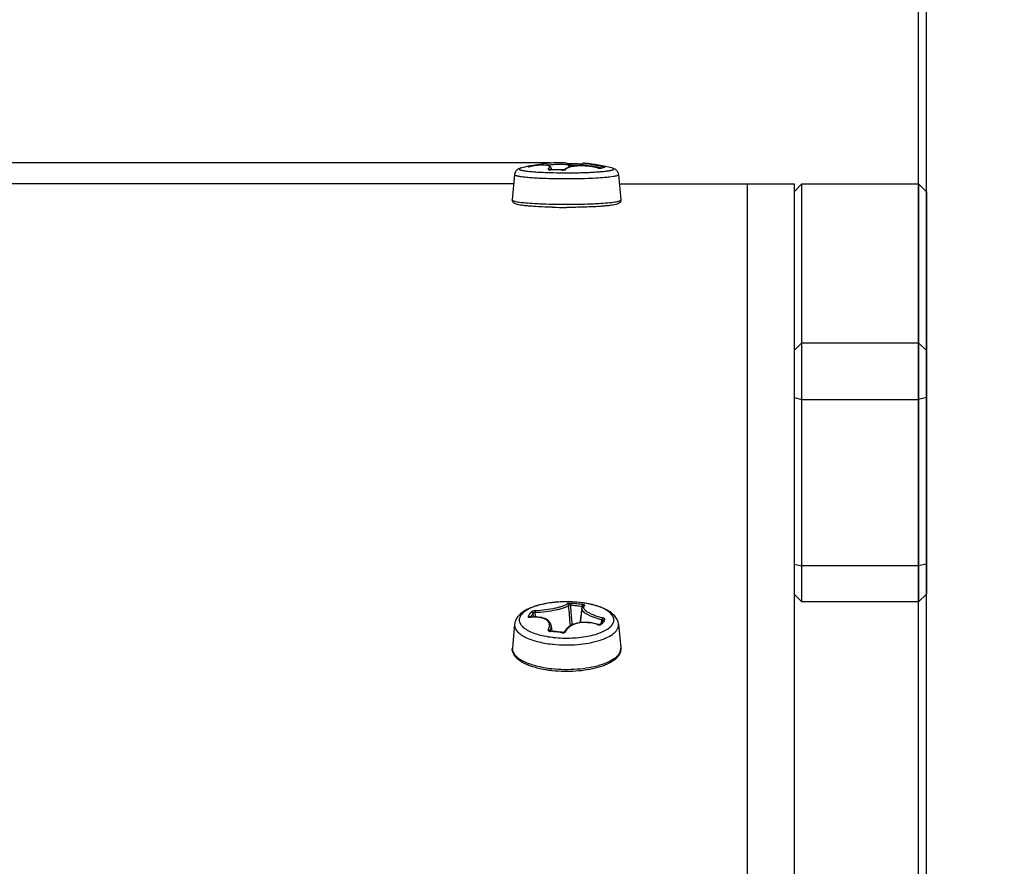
# Model space of a CAD drawing. Header units: millimetres. Extents: x 0 to 420, y 0 to 297.
# Tile 288 of 502: x 270.45 to 276.77, y 249.69 to 255.13. Entities that reach past the tile are written whole.
import ezdxf

# ---------------------------------------------------------------- set-up
doc = ezdxf.new("R2010")
doc.units = ezdxf.units.MM
doc.header["$LTSCALE"] = 23.1
doc.layers.get('0').update_dxf_attribs({"linetype": 'CONTINUOUS'})
doc.layers.add('DIM_PILOTEES', color=7, linetype='CONTINUOUS')
doc.styles.add('TEXTSTYLE_2', font='txt', dxfattribs={"width": 0.97619})
doc.styles.add('TEXTSTYLE_4', font='txt', dxfattribs={"width": 0.785714})
doc.styles.add('TEXTSTYLE_6', font='txt', dxfattribs={"width": 1.178571})
doc.dimstyles.new('DIMSTYLE_1', dxfattribs={"dimtxt": 2.5, "dimasz": 0.1875, "dimexe": 0.125, "dimexo": 0.0625, "dimgap": 1.25, "dimtad": 0, "dimtih": 1, "dimtoh": 1, "dimdsep": 46, "dimtxsty": 'TEXTSTYLE_2', "dimblk": '_FILLED', "dimblk1": '_FILLED', "dimblk2": '_FILLED', "dimcen": 0.09, "dimazin": 2, "dimtfac": 1, "dimtofl": 0, "dimtmove": 0, "dimatfit": 3, "dimldrblk": '_FILLED', "dimfxl": 1, "dimtolj": 1, "dimarcsym": 0})
doc.dimstyles.new('DIMSTYLE_3', dxfattribs={"dimtxt": 2.5, "dimasz": 0.1875, "dimexe": 0.125, "dimexo": 0.0625, "dimgap": 1.25, "dimtad": 0, "dimtih": 1, "dimtoh": 1, "dimdsep": 46, "dimtxsty": 'TEXTSTYLE_4', "dimblk": '_FILLED', "dimblk1": '_FILLED', "dimblk2": '_FILLED', "dimcen": 0.09, "dimazin": 2, "dimtfac": 1, "dimtofl": 0, "dimtmove": 0, "dimatfit": 3, "dimldrblk": '_FILLED', "dimfxl": 1, "dimtolj": 1, "dimarcsym": 0})
doc.dimstyles.new('DIMSTYLE_5', dxfattribs={"dimtxt": 2.5, "dimasz": 0.1875, "dimexe": 0.125, "dimexo": 0.0625, "dimgap": 1.25, "dimtad": 0, "dimtih": 1, "dimtoh": 1, "dimdsep": 46, "dimtxsty": 'TEXTSTYLE_6', "dimblk": '_FILLED', "dimblk1": '_FILLED', "dimblk2": '_FILLED', "dimcen": 0.09, "dimazin": 2, "dimtfac": 1, "dimtofl": 0, "dimtmove": 0, "dimatfit": 3, "dimldrblk": '_FILLED', "dimfxl": 1, "dimtolj": 1, "dimarcsym": 0})

# ---------------------------------------------------------------- blocks, each defined once
blk = doc.blocks.new('_FILLED')
at = {"color": 0, "linetype": 'BYBLOCK'}
blk.add_solid([(0, 0), (-1, 0.167), (-1, -0.167)], dxfattribs=at)
blk = doc.blocks.new('*D0')
at = {"layer": 'DIM_PILOTEES', "color": 2, "linetype": 'CONTINUOUS'}
for p, q in [((218.8808, 254.2086), (215.0951, 254.2086)), ((215.2201, 254.2086), (215.2201, 191.7537)), ((273.8528, 254.2086), (218.8808, 254.2086)), ((215.2201, 129.4471), (215.2201, 186.7537)), ((218.8808, 129.4471), (215.0951, 129.4471)), ((273.8782, 129.4471), (218.8808, 129.4471))]:
    blk.add_line(p, q, dxfattribs=at)
at = {"layer": 'DIM_PILOTEES', "color": 2, "linetype": 'CONTINUOUS', "xscale": 0.1875, "yscale": 0.1875, "zscale": 0.1875}
for p, rotation in [((215.2201, 254.2086), 90), ((215.2201, 129.4471), 270)]:
    blk.add_blockref('_FILLED', p, dxfattribs=dict(at, rotation=rotation))
at = {"layer": 'DIM_PILOTEES', "color": 2, "linetype": 'CONTINUOUS', "insert": (215.2201, 190.5037), "char_height": 2.5, "width": 10.982143, "attachment_point": 2, "line_spacing_factor": 0.9, "style": 'TEXTSTYLE_2'}
blk.add_mtext('{\\ftxt;\\W0.0001;\\H0.0001;\\~}{\\ftxt;\\W2.9285714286;\\H2.5; }{\\ftxt;\\W0.0001;\\H0.0001;\\~}', dxfattribs=at)
blk = doc.blocks.new('*D2')
at = {"layer": 'DIM_PILOTEES', "color": 2, "linetype": 'CONTINUOUS'}
for p, q in [((268.2466, 264.6125), (268.2466, 265.9875)), ((276.2711, 264.6125), (276.2711, 265.9875)), ((268.2466, 265.8625), (262.7046, 265.8625)), ((276.2711, 265.8625), (276.7711, 265.8625)), ((268.2466, 226.5583), (268.2466, 264.6125)), ((276.2711, 203.2051), (276.2711, 264.6125))]:
    blk.add_line(p, q, dxfattribs=at)
at = {"layer": 'DIM_PILOTEES', "color": 2, "linetype": 'CONTINUOUS', "xscale": 0.1875, "yscale": 0.1875, "zscale": 0.1875}
blk.add_blockref('_FILLED', (268.2466, 265.8625), dxfattribs=at)
at = {"layer": 'DIM_PILOTEES', "color": 2, "linetype": 'CONTINUOUS', "xscale": 0.1875, "yscale": 0.1875, "zscale": 0.1875, "rotation": 180}
blk.add_blockref('_FILLED', (276.2711, 265.8625), dxfattribs=at)
at = {"layer": 'DIM_PILOTEES', "color": 2, "linetype": 'CONTINUOUS', "insert": (261.4546, 267.1125), "char_height": 2.5, "width": 5.892857, "attachment_point": 3, "line_spacing_factor": 0.9, "style": 'TEXTSTYLE_4'}
blk.add_mtext('{\\ftxt;\\W0.0001;\\H0.0001;\\~}{\\ftxt;\\W1.5714285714;\\H2.5; }{\\ftxt;\\W0.0001;\\H0.0001;\\~}', dxfattribs=at)
blk = doc.blocks.new('*D8')
at = {"layer": 'DIM_PILOTEES', "color": 2, "linetype": 'CONTINUOUS'}
for p, q in [((226.3883, 276.7141), (226.3883, 278.0891)), ((276.2211, 276.7141), (276.2211, 278.0891)), ((226.3883, 277.9641), (248.9616, 277.9641)), ((276.2211, 277.9641), (257.3545, 277.9641)), ((226.3883, 206.2157), (226.3883, 276.7141)), ((276.2211, 241.6204), (276.2211, 276.7141))]:
    blk.add_line(p, q, dxfattribs=at)
at = {"layer": 'DIM_PILOTEES', "color": 2, "linetype": 'CONTINUOUS', "xscale": 0.1875, "yscale": 0.1875, "zscale": 0.1875, "rotation": 180}
blk.add_blockref('_FILLED', (226.3883, 277.9641), dxfattribs=at)
at = {"layer": 'DIM_PILOTEES', "color": 2, "linetype": 'CONTINUOUS', "xscale": 0.1875, "yscale": 0.1875, "zscale": 0.1875}
blk.add_blockref('_FILLED', (276.2211, 277.9641), dxfattribs=at)
at = {"layer": 'DIM_PILOTEES', "color": 2, "linetype": 'CONTINUOUS', "insert": (253.158, 279.2141), "char_height": 2.5, "width": 8.839286, "attachment_point": 2, "line_spacing_factor": 0.9, "style": 'TEXTSTYLE_6'}
blk.add_mtext('{\\ftxt;\\W0.0001;\\H0.0001;\\~}{\\ftxt;\\W2.3571428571;\\H2.5; }{\\ftxt;\\W0.0001;\\H0.0001;\\~}', dxfattribs=at)

msp = doc.modelspace()

# ---------------------------------------------------------------- linework, layer by layer
at = {"color": 7, "linetype": 'CONTINUOUS'}
for p, q in [((273.8524, 254.2055), (273.8394, 254.2043)), ((273.8651, 254.2065), (273.8524, 254.2055)), ((273.8775, 254.2074), (273.8651, 254.2065)), ((273.8895, 254.208), (273.8775, 254.2074)), ((273.9011, 254.2084), (273.8895, 254.208)), ((273.912, 254.2086), (273.9011, 254.2084)), ((273.9222, 254.2085), (273.912, 254.2086)), ((273.9317, 254.2083), (273.9222, 254.2085)), ((273.9403, 254.2078), (273.9317, 254.2083)), ((273.948, 254.2071), (273.9403, 254.2078)), ((273.9548, 254.2061), (273.948, 254.2071)), ((273.9608, 254.2049), (273.9548, 254.2061)), ((273.7178, 254.183), (273.7175, 254.183)), ((273.7182, 254.183), (273.7178, 254.183)), ((273.7187, 254.1831), (273.7182, 254.183)), ((273.7194, 254.1832), (273.7187, 254.1831)), ((273.7201, 254.1832), (273.7194, 254.1832)), ((273.721, 254.1834), (273.7201, 254.1832)), ((273.7202, 254.1832), (273.7273, 254.1843)), ((273.722, 254.1835), (273.721, 254.1834)), ((273.7231, 254.1836), (273.722, 254.1835)), ((273.7256, 254.184), (273.7243, 254.1838)), ((273.7269, 254.1842), (273.7256, 254.184)), ((273.7283, 254.1845), (273.7269, 254.1842)), ((273.7302, 254.1848), (273.7283, 254.1845)), ((273.7301, 254.1848), (273.7302, 254.1848)), ((273.7422, 254.1869), (273.7302, 254.1848)), ((273.7364, 254.1893), (273.7332, 254.1888)), ((273.7732, 254.1956), (273.7364, 254.1893)), ((273.7553, 254.1888), (273.7422, 254.1869)), ((273.7676, 254.1904), (273.7553, 254.1888)), ((273.7791, 254.1917), (273.7676, 254.1904)), ((273.7864, 254.1977), (273.7732, 254.1956)), ((273.7898, 254.1926), (273.7791, 254.1917)), ((273.7997, 254.1996), (273.7864, 254.1977)), ((273.7997, 254.1931), (273.7898, 254.1926)), ((273.813, 254.2013), (273.7997, 254.1996)), ((273.8087, 254.1934), (273.7997, 254.1931)), ((273.8169, 254.1934), (273.8087, 254.1934)), ((273.8263, 254.2029), (273.813, 254.2013)), ((273.8243, 254.1931), (273.8169, 254.1934)), ((273.831, 254.1925), (273.8243, 254.1931)), ((273.8394, 254.2043), (273.8263, 254.2029)), ((273.8369, 254.1917), (273.831, 254.1925)), ((273.8422, 254.1907), (273.8369, 254.1917)), ((273.8469, 254.1894), (273.8422, 254.1907)), ((273.851, 254.1877), (273.8469, 254.1894)), ((273.85, 254.1643), (273.8496, 254.1644)), ((273.8506, 254.1642), (273.85, 254.1643)), ((273.8515, 254.164), (273.8506, 254.1642)), ((273.8546, 254.1857), (273.851, 254.1877)), ((273.8526, 254.1639), (273.8515, 254.164)), ((273.8539, 254.1637), (273.8526, 254.1639)), ((273.8554, 254.1637), (273.8539, 254.1637)), ((273.8578, 254.1832), (273.8546, 254.1857)), ((273.857, 254.1636), (273.8554, 254.1637)), ((273.8582, 254.1636), (273.857, 254.1636)), ((273.8574, 254.1632), (273.8582, 254.1636)), ((273.8582, 254.1632), (273.8575, 254.1632)), ((273.8604, 254.18), (273.8578, 254.1832)), ((273.8639, 254.1637), (273.8582, 254.1636)), ((273.8621, 254.1765), (273.8604, 254.18)), ((273.8629, 254.1728), (273.8621, 254.1765)), ((273.8629, 254.1729), (273.8639, 254.1637)), ((273.8629, 254.1728), (273.8629, 254.1729)), ((273.87, 254.1637), (273.8639, 254.1637)), ((273.8768, 254.1637), (273.87, 254.1637)), ((273.8836, 254.1636), (273.8768, 254.1637)), ((273.8904, 254.1635), (273.8836, 254.1636)), ((273.9002, 254.1633), (273.8904, 254.1635)), ((273.8952, 254.163), (273.8945, 254.163)), ((273.907, 254.1631), (273.9002, 254.1633)), ((273.9139, 254.1628), (273.907, 254.1631)), ((273.9207, 254.1625), (273.9139, 254.1628)), ((273.9275, 254.1622), (273.9207, 254.1625)), ((273.9323, 254.162), (273.9275, 254.1622)), ((273.9315, 254.1616), (273.9323, 254.162)), ((273.9341, 254.1619), (273.9323, 254.162)), ((273.9363, 254.1619), (273.9341, 254.1619)), ((273.9385, 254.1619), (273.9363, 254.1619)), ((273.9406, 254.162), (273.9385, 254.1619)), ((273.9426, 254.1622), (273.9406, 254.162)), ((273.9445, 254.1625), (273.9426, 254.1622)), ((273.9461, 254.1627), (273.9445, 254.1625)), ((273.9475, 254.163), (273.9461, 254.1627)), ((273.9486, 254.1633), (273.9475, 254.163)), ((273.9495, 254.1636), (273.9486, 254.1633)), ((273.9501, 254.1638), (273.9495, 254.1636)), ((273.9502, 254.1638), (273.9501, 254.1638)), ((273.9527, 254.1665), (273.9502, 254.1638)), ((273.9504, 254.1639), (273.9502, 254.1638)), ((273.9579, 254.1705), (273.9527, 254.1665)), ((273.9641, 254.1741), (273.9579, 254.1705)), ((273.966, 254.2033), (273.9608, 254.2049)), ((273.9714, 254.1773), (273.9641, 254.1741)), ((273.9698, 254.2017), (273.966, 254.2033)), ((273.9693, 254.202), (273.9692, 254.202)), ((273.9697, 254.2019), (273.9693, 254.202)), ((273.9703, 254.2018), (273.9697, 254.2019)), ((273.9698, 254.2017), (273.9698, 254.2017)), ((273.9709, 254.2017), (273.9703, 254.2018)), ((273.9717, 254.2016), (273.9709, 254.2017)), ((273.9796, 254.1801), (273.9714, 254.1773)), ((273.9725, 254.2015), (273.9717, 254.2016)), ((273.9735, 254.2014), (273.9725, 254.2015)), ((273.9745, 254.2012), (273.9735, 254.2014)), ((273.9756, 254.2011), (273.9745, 254.2012)), ((273.9761, 254.1789), (273.9749, 254.1937)), ((273.9768, 254.2011), (273.9756, 254.2011)), ((273.978, 254.201), (273.9768, 254.2011)), ((273.9794, 254.2009), (273.978, 254.201)), ((273.9807, 254.2008), (273.9794, 254.2009)), ((273.9886, 254.1824), (273.9796, 254.1801)), ((273.9822, 254.2008), (273.9807, 254.2008)), ((273.9837, 254.2007), (273.9822, 254.2008)), ((273.9852, 254.2007), (273.9837, 254.2007)), ((273.9867, 254.2007), (273.9852, 254.2007)), ((273.9883, 254.2006), (273.9867, 254.2007)), ((273.9883, 254.1823), (273.9876, 254.1909)), ((273.9899, 254.2006), (273.9883, 254.2006)), ((273.9984, 254.1843), (273.9886, 254.1824)), ((273.995, 254.2007), (273.9899, 254.2006)), ((274.0019, 254.2007), (273.995, 254.2007)), ((274.0089, 254.1858), (273.9984, 254.1843)), ((274.0087, 254.2007), (274.0019, 254.2007)), ((274.0155, 254.2006), (274.0087, 254.2007)), ((274.02, 254.187), (274.0089, 254.1858)), ((274.0223, 254.2005), (274.0155, 254.2006)), ((274.0317, 254.1877), (274.02, 254.187)), ((274.0273, 254.2004), (274.0223, 254.2005)), ((274.0321, 254.2003), (274.0273, 254.2004)), ((274.0439, 254.188), (274.0317, 254.1877)), ((274.0389, 254.2001), (274.0321, 254.2003)), ((274.0458, 254.1999), (274.0389, 254.2001)), ((274.0564, 254.188), (274.0439, 254.188)), ((274.0526, 254.1996), (274.0458, 254.1999)), ((274.0594, 254.1993), (274.0526, 254.1996)), ((274.0693, 254.1876), (274.0564, 254.188)), ((274.0591, 254.1956), (274.0583, 254.1879)), ((274.0594, 254.197), (274.0591, 254.1956)), ((274.0603, 254.1992), (274.0594, 254.1993)), ((274.0601, 254.1988), (274.0594, 254.197)), ((274.061, 254.2005), (274.0601, 254.1988)), ((274.0623, 254.202), (274.061, 254.2005)), ((274.0637, 254.2031), (274.0623, 254.202)), ((274.065, 254.2039), (274.0637, 254.2031)), ((274.0663, 254.2044), (274.065, 254.2039)), ((274.0673, 254.2047), (274.0663, 254.2044)), ((274.0683, 254.2049), (274.0673, 254.2047)), ((274.0692, 254.205), (274.0683, 254.2049)), ((274.07, 254.2051), (274.0692, 254.205)), ((274.0824, 254.1868), (274.0693, 254.1876)), ((274.0708, 254.2052), (274.07, 254.2051)), ((274.0716, 254.2052), (274.0708, 254.2052)), ((274.0724, 254.2052), (274.0716, 254.2052)), ((274.0733, 254.2052), (274.0724, 254.2052)), ((274.0742, 254.2051), (274.0733, 254.2052)), ((274.0752, 254.2051), (274.0742, 254.2051)), ((274.0762, 254.205), (274.0752, 254.2051)), ((274.0773, 254.2049), (274.0762, 254.205)), ((274.0784, 254.2048), (274.0773, 254.2049)), ((274.0794, 254.2047), (274.0784, 254.2048)), ((274.0958, 254.1857), (274.0824, 254.1868)), ((274.1092, 254.1842), (274.0958, 254.1857)), ((274.1226, 254.1823), (274.1092, 254.1842)), ((274.136, 254.1801), (274.1226, 254.1823)), ((274.1494, 254.1776), (274.136, 254.1801)), ((274.1606, 254.1752), (274.1494, 254.1776)), ((274.16, 254.1751), (274.1606, 254.1752)), ((274.1617, 254.1749), (274.1606, 254.1752)), ((274.1635, 254.1745), (274.1617, 254.1749)), ((274.1654, 254.1742), (274.1635, 254.1745)), ((274.1673, 254.1738), (274.1654, 254.1742)), ((274.1691, 254.1736), (274.1673, 254.1738)), ((274.1708, 254.1733), (274.1691, 254.1736)), ((274.1725, 254.1731), (274.1708, 254.1733)), ((274.174, 254.1729), (274.1725, 254.1731)), ((274.1754, 254.1728), (274.174, 254.1729)), ((274.1768, 254.1727), (274.1754, 254.1728)), ((274.1779, 254.1727), (274.1768, 254.1727)), ((274.179, 254.1726), (274.1779, 254.1727)), ((274.1785, 254.1724), (274.1815, 254.1723)), ((274.1798, 254.1726), (274.179, 254.1726)), ((274.181, 254.1727), (274.1798, 254.1726)), ((274.1839, 254.1738), (274.181, 254.1727)), ((274.1812, 254.1727), (274.181, 254.1727)), ((274.1879, 254.1751), (274.1839, 254.1738)), ((274.1919, 254.1763), (274.1879, 254.1751)), ((274.1959, 254.1774), (274.1919, 254.1763)), ((274.1999, 254.1782), (274.1959, 254.1774)), ((274.2032, 254.1789), (274.1999, 254.1782)), ((273.6273, 254.1329), (273.613, 253.9695)), ((273.8698, 254.1072), (273.8702, 254.1072)), ((274.2948, 254.1329), (274.3091, 253.9695)), ((273.622, 254.072), (248.8601, 254.072)), ((274.3001, 254.072), (275.4211, 254.072)), ((275.1211, 254.072), (275.1211, 175.172)), ((275.4211, 254.072), (275.4211, 175.172)), ((275.4211, 254.0219), (275.4711, 254.0719)), ((275.4711, 251.3895), (275.4711, 254.0719)), ((275.4711, 254.0719), (276.2211, 254.0719)), ((276.2211, 254.0719), (276.2211, 251.3895)), ((276.2711, 254.0219), (276.2211, 254.0719)), ((276.2711, 254.0219), (276.2711, 251.4394)), ((273.7559, 253.947), (273.7564, 253.947)), ((273.7563, 253.947), (273.7605, 253.9467)), ((273.9667, 253.9215), (273.961, 253.9215)), ((274.1657, 253.947), (274.1662, 253.947)), ((275.4211, 253.0027), (275.4711, 253.0514)), ((275.4711, 253.0514), (276.2211, 253.0514)), ((276.2711, 253.0027), (276.2211, 253.0514)), ((275.4211, 252.7008), (275.4711, 252.6891)), ((275.4711, 252.6891), (276.2211, 252.6891)), ((276.2711, 252.7008), (276.2211, 252.6891)), ((275.4211, 251.6312), (275.4711, 251.6195)), ((276.2211, 251.6195), (275.4711, 251.6195)), ((276.2711, 251.6312), (276.2211, 251.6195)), ((275.4211, 251.4395), (275.4711, 251.3895)), ((275.4211, 251.4394), (275.4711, 251.3894)), ((276.2711, 251.4395), (276.2211, 251.3895)), ((276.2711, 251.4394), (276.2211, 251.3894)), ((274.0688, 251.3611), (274.065, 251.3577)), ((274.0726, 251.3636), (274.0688, 251.3611)), ((276.2211, 251.3895), (275.4711, 251.3895)), ((273.7493, 251.292), (273.7476, 251.3156)), ((273.7623, 251.2921), (273.7603, 251.3214)), ((273.7623, 251.2921), (273.7603, 251.3214)), ((274.0592, 251.3456), (274.049, 251.2555)), ((274.0591, 251.3454), (274.0611, 251.359)), ((274.06, 251.3493), (274.0592, 251.3454)), ((274.0592, 251.3456), (274.0592, 251.3454)), ((274.062, 251.3537), (274.06, 251.3493)), ((274.0658, 251.3585), (274.0611, 251.359)), ((274.065, 251.3577), (274.062, 251.3537)), ((273.6275, 251.2451), (273.6132, 251.0939)), ((273.7237, 251.2912), (273.7234, 251.2912)), ((273.7242, 251.291), (273.7237, 251.2912)), ((273.725, 251.2909), (273.7242, 251.291)), ((273.726, 251.2908), (273.725, 251.2909)), ((273.7271, 251.2908), (273.726, 251.2908)), ((273.7285, 251.2908), (273.7271, 251.2908)), ((273.73, 251.2908), (273.7285, 251.2908)), ((273.7291, 251.2908), (273.7298, 251.2918)), ((273.731, 251.2909), (273.73, 251.2908)), ((273.7423, 251.2918), (273.731, 251.2909)), ((273.755, 251.2922), (273.7423, 251.2918)), ((273.7674, 251.2921), (273.755, 251.2922)), ((273.7793, 251.2913), (273.7674, 251.2921)), ((273.7907, 251.2898), (273.7793, 251.2913)), ((273.8015, 251.2878), (273.7907, 251.2898)), ((273.8116, 251.2852), (273.8015, 251.2878)), ((273.821, 251.2819), (273.8116, 251.2852)), ((273.8296, 251.2781), (273.821, 251.2819)), ((273.8373, 251.2737), (273.8296, 251.2781)), ((273.844, 251.2688), (273.8373, 251.2737)), ((273.8498, 251.2634), (273.844, 251.2688)), ((273.8545, 251.2575), (273.8498, 251.2634)), ((273.8582, 251.2513), (273.8545, 251.2575)), ((273.8609, 251.2447), (273.8582, 251.2513)), ((273.8625, 251.2379), (273.8609, 251.2447)), ((273.8627, 251.2361), (273.8625, 251.2379)), ((273.8627, 251.2361), (273.8668, 251.2003)), ((273.9852, 251.2359), (273.9763, 251.2302)), ((273.995, 251.2409), (273.9852, 251.2359)), ((274.0056, 251.2454), (273.995, 251.2409)), ((274.0168, 251.2491), (274.0056, 251.2454)), ((274.0287, 251.2522), (274.0168, 251.2491)), ((274.0411, 251.2545), (274.0287, 251.2522)), ((274.054, 251.2562), (274.0411, 251.2545)), ((274.0673, 251.2571), (274.054, 251.2562)), ((274.0809, 251.2574), (274.0673, 251.2571)), ((274.0946, 251.2569), (274.0809, 251.2574)), ((274.1085, 251.2557), (274.0946, 251.2569)), ((274.1224, 251.2537), (274.1085, 251.2557)), ((274.1362, 251.2511), (274.1224, 251.2537)), ((274.1499, 251.2478), (274.1362, 251.2511)), ((274.1629, 251.2439), (274.1499, 251.2478)), ((274.1648, 251.2435), (274.1629, 251.2439)), ((274.1667, 251.2431), (274.1648, 251.2435)), ((274.1686, 251.2429), (274.1667, 251.2431)), ((274.1703, 251.2428), (274.1686, 251.2429)), ((274.172, 251.2428), (274.1703, 251.2428)), ((274.1734, 251.2429), (274.172, 251.2428)), ((274.1746, 251.243), (274.1734, 251.2429)), ((274.1756, 251.2432), (274.1746, 251.243)), ((274.1763, 251.2434), (274.1756, 251.2432)), ((274.1767, 251.2436), (274.1763, 251.2434)), ((274.1791, 251.2473), (274.1764, 251.2435)), ((274.1766, 251.2435), (274.1767, 251.2436)), ((274.1768, 251.2436), (274.1767, 251.2436)), ((274.1767, 251.2436), (274.1768, 251.2436)), ((274.1828, 251.2525), (274.1791, 251.2473)), ((274.1865, 251.2576), (274.1828, 251.2525)), ((274.1857, 251.2565), (274.1881, 251.2751)), ((274.1902, 251.2625), (274.1865, 251.2576)), ((274.1939, 251.2674), (274.1902, 251.2625)), ((274.197, 251.2713), (274.1939, 251.2674)), ((274.2946, 251.2451), (274.3089, 251.0939)), ((273.8536, 251.2022), (273.8531, 251.2025)), ((273.8539, 251.2036), (273.8535, 251.2023)), ((273.8543, 251.2019), (273.8536, 251.2022)), ((273.8542, 251.202), (273.8539, 251.2036)), ((273.8552, 251.2016), (273.8543, 251.2019)), ((273.8563, 251.2013), (273.8552, 251.2016)), ((273.8577, 251.2011), (273.8563, 251.2013)), ((273.8591, 251.2009), (273.8577, 251.2011)), ((273.8709, 251.1999), (273.8591, 251.2009)), ((273.8777, 251.1993), (273.8709, 251.1999)), ((273.8845, 251.1987), (273.8777, 251.1993)), ((273.8913, 251.198), (273.8845, 251.1987)), ((273.9011, 251.1969), (273.8913, 251.198)), ((273.9079, 251.1961), (273.9011, 251.1969)), ((273.9147, 251.1953), (273.9079, 251.1961)), ((273.9215, 251.1945), (273.9147, 251.1953)), ((273.9283, 251.1936), (273.9215, 251.1945)), ((273.9331, 251.1929), (273.9283, 251.1936)), ((273.9346, 251.1928), (273.9331, 251.1929)), ((273.9365, 251.1927), (273.9346, 251.1928)), ((273.9384, 251.1927), (273.9365, 251.1927)), ((273.9402, 251.1929), (273.9384, 251.1927)), ((273.942, 251.1932), (273.9402, 251.1929)), ((273.9436, 251.1937), (273.942, 251.1932)), ((273.945, 251.1941), (273.9436, 251.1937)), ((273.9461, 251.1946), (273.945, 251.1941)), ((273.9469, 251.1951), (273.9461, 251.1946)), ((273.9475, 251.1955), (273.9469, 251.1951)), ((273.9478, 251.1958), (273.9475, 251.1955)), ((273.9507, 251.2021), (273.9478, 251.1958)), ((273.9478, 251.1958), (273.9478, 251.1958)), ((273.9554, 251.2097), (273.9507, 251.2021)), ((273.9613, 251.217), (273.9554, 251.2097)), ((273.9683, 251.2238), (273.9613, 251.217)), ((273.9763, 251.2302), (273.9683, 251.2238))]:
    msp.add_line(p, q, dxfattribs=at)
for centre, radius, start, end in [((273.9611, 253.0105), 1.2001, 101.73602, 103.9687), ((273.7536, 254.0881), 0.1027, 109.41287, 111.96422), ((273.9611, 253.0106), 1.2, 100.94403, 101.73591), ((273.752, 254.0929), 0.0977, 103.31891, 109.42749), ((273.6773, 254.4801), 0.3, 279.60092, 280.12828), ((273.7512, 254.0961), 0.0944, 100.94618, 103.29146), ((273.8565, 254.2228), 0.0596, 266.21737, 269.35761), ((273.8567, 254.2328), 0.0696, 269.30129, 270.61134), ((273.8693, 253.0404), 1.1229, 88.71422, 90.56475), ((273.9535, 257.497), 3.3532, 268.50276, 268.71547), ((273.8691, 253.0346), 1.1286, 86.8316, 88.6747), ((273.9354, 254.2318), 0.0704, 266.84001, 268.18866), ((273.9355, 254.2353), 0.0738, 268.18528, 269.5537), ((273.9998, 253.0934), 1.0976, 88.71522, 90.63339), ((273.9998, 253.0942), 1.0968, 86.93092, 88.71468), ((273.9608, 253.009), 1.2016, 76.03666, 84.33426), ((274.1855, 254.2861), 0.1139, 257.055, 257.74061), ((274.1866, 254.2911), 0.119, 257.73945, 258.44585), ((274.1813, 254.2038), 0.0315, 270.42444, 272.72783), ((274.2228, 254.0833), 0.0967, 102.02854, 103.28607), ((274.2223, 254.0855), 0.0945, 99.38764, 102.02957), ((273.9083, 256.5963), 2.6537, 266.80581, 267.57126), ((273.9406, 257.349), 3.4071, 267.56591, 268.75142), ((273.9608, 257.9768), 4.0552, 268.73549, 270.00354), ((274.0086, 256.7017), 2.7592, 272.44292, 273.15828), ((274.0288, 256.3225), 2.3795, 273.17762, 273.30268), ((258.5575, 250.0718), 15.4718, 4.31517, 4.803), ((258.8948, 250.1257), 15.1438, 4.22729, 4.70155), ((273.8998, 250.2129), 1.1574, 83.82233, 85.64909), ((273.902, 250.2158), 1.167, 83.82186, 85.64845), ((273.8989, 250.2042), 1.1661, 82.00409, 83.82178), ((273.9011, 250.2071), 1.1757, 82.00469, 83.82224), ((273.9665, 250.6705), 0.7186, 83.70298, 83.82322), ((288.2492, 249.3099), 14.3354, 171.83677, 172.20087), ((273.7257, 251.3342), 0.0443, 270.31749, 273.94569), ((273.7255, 251.3377), 0.0478, 273.90154, 275.512), ((273.7581, 250.9995), 0.2919, 95.30675, 95.50977), ((274.173, 251.2841), 0.0426, 252.28886, 254.15688), ((274.1734, 251.2855), 0.0441, 254.16436, 258.17108), ((274.1822, 251.2383), 0.00771, 136.61864, 141.88805), ((273.8593, 251.2277), 0.0284, 257.57643, 259.66269), ((273.8599, 251.231), 0.0318, 259.72496, 265.56316), ((273.7573, 249.9288), 1.2744, 83.82186, 85.49315), ((273.7556, 249.9132), 1.2901, 82.16342, 83.82107), ((273.9538, 251.193), 0.00659, 154.71801, 158.3936), ((273.9558, 251.9088), 0.7958, 263.82369, 264.26099), ((273.9551, 251.8707), 0.7138, 263.24581, 263.82403), ((273.6642, 251.0891), 0.0512, 174.58674, 180.95626)]:
    msp.add_arc(centre, radius, start, end, dxfattribs=at)
for points, knots in [([(273.6714, 254.1751), (273.6677, 254.1742), (273.6601, 254.172), (273.6472, 254.1663), (273.6333, 254.1542), (273.628, 254.1406), (273.6273, 254.1329)], [0, 0, 0, 0, 0.172236, 0.366553, 0.644524, 1, 1, 1, 1]), ([(273.6714, 254.1751), (273.6688, 254.1745), (273.6645, 254.1732), (273.6596, 254.1712), (273.6569, 254.1689), (273.6571, 254.1668), (273.6581, 254.1656), (273.6597, 254.1645), (273.6632, 254.1628), (273.6694, 254.1608), (273.6789, 254.1587), (273.6911, 254.1566), (273.7058, 254.1546), (273.7229, 254.1527), (273.7423, 254.151), (273.7722, 254.1488), (273.8136, 254.1465), (273.8478, 254.1453), (273.8659, 254.1449)], [0, 0, 0, 0, 0.034765, 0.058046, 0.071302, 0.076474, 0.082807, 0.091362, 0.102575, 0.133535, 0.176124, 0.230171, 0.295273, 0.370876, 0.456299, 0.550745, 0.763099, 1, 1, 1, 1]), ([(273.7152, 254.1834), (273.7149, 254.1833), (273.714, 254.1829), (273.7158, 254.1826), (273.7173, 254.1829), (273.7192, 254.1831), (273.7202, 254.1832)], [0, 0, 0, 0, 0.131582, 0.230299, 0.524452, 1, 1, 1, 1]), ([(273.8436, 254.1687), (273.8452, 254.1699), (273.8479, 254.1724), (273.8509, 254.1763), (273.8524, 254.1801), (273.8518, 254.1838), (273.8491, 254.1868), (273.8449, 254.1891), (273.8391, 254.1909), (273.8284, 254.1928), (273.8115, 254.1936), (273.7877, 254.1926), (273.7599, 254.1897), (273.7403, 254.1866), (273.7301, 254.1848)], [0, 0, 0, 0, 0.043102, 0.077053, 0.103486, 0.126399, 0.151828, 0.184449, 0.226429, 0.278488, 0.412397, 0.582315, 0.781081, 1, 1, 1, 1]), ([(273.762, 254.1937), (273.7614, 254.1936), (273.7603, 254.1921), (273.7602, 254.1905), (273.7601, 254.1895)], [0, 0, 0, 0, 0.367031, 1, 1, 1, 1]), ([(273.8258, 254.193), (273.8428, 254.1948), (273.8748, 254.1976), (273.9131, 254.1992), (273.9394, 254.1989), (273.9545, 254.1981), (273.9661, 254.1965), (273.9725, 254.1948), (273.9749, 254.1937)], [0, 0, 0, 0, 0.343216, 0.643025, 0.76659, 0.868415, 0.946466, 1, 1, 1, 1]), ([(273.8436, 254.1687), (273.8431, 254.1682), (273.842, 254.1668), (273.8443, 254.1647), (273.8478, 254.1639), (273.8508, 254.1635), (273.8526, 254.1633)], [0, 0, 0, 0, 0.158503, 0.314496, 0.595118, 1, 1, 1, 1]), ([(273.8436, 254.1687), (273.8453, 254.1687), (273.8487, 254.1678), (273.8513, 254.1653), (273.8523, 254.1639)], [0, 0, 0, 0, 0.491835, 1, 1, 1, 1]), ([(273.8583, 254.1636), (273.8591, 254.1644), (273.8614, 254.167), (273.8631, 254.1704), (273.8629, 254.1728)], [0, 0, 0, 0, 0.314759, 1, 1, 1, 1]), ([(273.8783, 254.1446), (273.9052, 254.144), (273.9592, 254.1434), (274.026, 254.144), (274.0781, 254.1454), (274.1145, 254.1469), (274.1481, 254.1487), (274.1783, 254.1508), (274.2045, 254.1532), (274.2237, 254.1555), (274.2367, 254.1576), (274.2447, 254.159), (274.2514, 254.1605), (274.2567, 254.1621), (274.2608, 254.1636), (274.2635, 254.1651), (274.2652, 254.1669), (274.265, 254.169), (274.2631, 254.1707), (274.2585, 254.1731), (274.254, 254.1743), (274.2507, 254.1751)], [0, 0, 0, 0, 0.19871, 0.39781, 0.493024, 0.583031, 0.666212, 0.741082, 0.806313, 0.860765, 0.883658, 0.903534, 0.920332, 0.934011, 0.944589, 0.952183, 0.957236, 0.961239, 0.966655, 0.974731, 1, 1, 1, 1]), ([(273.9349, 254.1615), (273.9361, 254.1614), (273.9406, 254.1615), (273.9451, 254.162), (273.9484, 254.1626)], [0, 0, 0, 0, 0.261418, 1, 1, 1, 1]), ([(273.9484, 254.1626), (273.9502, 254.163), (273.9532, 254.1638), (273.9561, 254.1652), (273.9569, 254.1661)], [0, 0, 0, 0, 0.610923, 1, 1, 1, 1]), ([(274.16, 254.1751), (274.1388, 254.18), (274.0966, 254.1867), (274.0449, 254.1888), (274.0075, 254.1858), (273.9853, 254.1815), (273.9684, 254.1755), (273.9597, 254.1695), (273.9569, 254.1661)], [0, 0, 0, 0, 0.3128, 0.613072, 0.742655, 0.851595, 0.937126, 1, 1, 1, 1]), ([(273.9698, 254.2017), (273.9713, 254.2009), (273.9738, 254.1986), (273.9748, 254.1953), (273.9749, 254.1937)], [0, 0, 0, 0, 0.496822, 1, 1, 1, 1]), ([(273.9876, 254.1909), (273.9863, 254.191), (273.9836, 254.1913), (273.9799, 254.1919), (273.977, 254.1927), (273.9754, 254.1933), (273.9749, 254.1937)], [0, 0, 0, 0, 0.315531, 0.615712, 0.855533, 1, 1, 1, 1]), ([(273.9902, 254.2007), (273.9898, 254.2006), (273.9889, 254.1996), (273.9879, 254.1964), (273.9876, 254.1932), (273.9876, 254.1909)], [0, 0, 0, 0, 0.120057, 0.336814, 1, 1, 1, 1]), ([(274.0591, 254.1956), (274.0592, 254.1958), (274.0603, 254.1961), (274.0619, 254.1961), (274.0649, 254.196), (274.0689, 254.1956), (274.0741, 254.195), (274.083, 254.1938), (274.0966, 254.1917), (274.1155, 254.1885), (274.1373, 254.1845), (274.1615, 254.1799), (274.1783, 254.1766), (274.187, 254.1748)], [0, 0, 0, 0, 0.005674, 0.019451, 0.042032, 0.073415, 0.113436, 0.161831, 0.282289, 0.431185, 0.603974, 0.795441, 1, 1, 1, 1]), ([(274.0794, 254.2047), (274.0854, 254.2041), (274.1001, 254.202), (274.1377, 254.1954), (274.1692, 254.189), (274.192, 254.1841)], [0, 0, 0, 0, 0.15802, 0.388417, 1, 1, 1, 1]), ([(274.1628, 254.1745), (274.1641, 254.1742), (274.1693, 254.1733), (274.1746, 254.1726), (274.1785, 254.1724)], [0, 0, 0, 0, 0.263749, 1, 1, 1, 1]), ([(274.1828, 254.1723), (274.1831, 254.1724), (274.1842, 254.1724), (274.1853, 254.1726), (274.186, 254.1728)], [0, 0, 0, 0, 0.313083, 1, 1, 1, 1]), ([(274.2006, 254.1774), (274.1994, 254.1772), (274.1944, 254.1759), (274.1896, 254.1743), (274.186, 254.1728)], [0, 0, 0, 0, 0.244462, 1, 1, 1, 1]), ([(274.192, 254.1841), (274.1917, 254.184), (274.1909, 254.183), (274.19, 254.1812), (274.1891, 254.1785), (274.1885, 254.1764), (274.1883, 254.1752)], [0, 0, 0, 0, 0.117658, 0.338229, 0.644092, 1, 1, 1, 1]), ([(274.2069, 254.1787), (274.2072, 254.1788), (274.2078, 254.1788), (274.2075, 254.1795), (274.2071, 254.1797), (274.2062, 254.1802), (274.2046, 254.1808), (274.2023, 254.1816), (274.198, 254.1828), (274.1945, 254.1836), (274.192, 254.1841)], [0, 0, 0, 0, 0.043348, 0.069204, 0.095505, 0.1326, 0.23891, 0.385134, 0.565713, 1, 1, 1, 1]), ([(274.2948, 254.1329), (274.2941, 254.1406), (274.2889, 254.1542), (274.2749, 254.1663), (274.262, 254.172), (274.2544, 254.1742), (274.2507, 254.1751)], [0, 0, 0, 0, 0.35548, 0.63345, 0.827764, 1, 1, 1, 1]), ([(273.6273, 254.1329), (273.6271, 254.1309), (273.6315, 254.1282), (273.6371, 254.1262), (273.6447, 254.1241), (273.6542, 254.1222), (273.6709, 254.1194), (273.6964, 254.1164), (273.732, 254.1133), (273.7737, 254.1106), (273.8203, 254.1085), (273.8529, 254.1076), (273.8698, 254.1072)], [0, 0, 0, 0, 0.023922, 0.04709, 0.078476, 0.118086, 0.165764, 0.28421, 0.430954, 0.602223, 0.79357, 1, 1, 1, 1]), ([(273.8702, 254.1072), (273.8956, 254.1066), (273.9466, 254.106), (274.0222, 254.1064), (274.0945, 254.1082), (274.1597, 254.1111), (274.2144, 254.1151), (274.2518, 254.1193), (274.2743, 254.1234), (274.2842, 254.1259), (274.2899, 254.1281), (274.293, 254.1297), (274.2949, 254.1317), (274.2948, 254.1329)], [0, 0, 0, 0, 0.177825, 0.357508, 0.529519, 0.684698, 0.814842, 0.913164, 0.948801, 0.974895, 0.984353, 0.991499, 1, 1, 1, 1]), ([(273.7609, 253.9269), (273.7509, 253.9275), (273.732, 253.9288), (273.7053, 253.9311), (273.6821, 253.9336), (273.6625, 253.9363), (273.6464, 253.9394), (273.6327, 253.9431), (273.6217, 253.9486), (273.6141, 253.9579), (273.6126, 253.9655), (273.613, 253.9695)], [0, 0, 0, 0, 0.182673, 0.346142, 0.48855, 0.608734, 0.706874, 0.786807, 0.867222, 0.92591, 1, 1, 1, 1]), ([(273.613, 253.9695), (273.6128, 253.9682), (273.615, 253.9661), (273.6183, 253.9644), (273.6246, 253.962), (273.6353, 253.9594), (273.6598, 253.9551), (273.7005, 253.9507), (273.7358, 253.9482), (273.7559, 253.947)], [0, 0, 0, 0, 0.02667, 0.049316, 0.079351, 0.162294, 0.275575, 0.587779, 1, 1, 1, 1]), ([(274.3091, 253.9695), (274.3095, 253.9655), (274.308, 253.9579), (274.3004, 253.9486), (274.2894, 253.9431), (274.2757, 253.9394), (274.2597, 253.9363), (274.2401, 253.9336), (274.2168, 253.9311), (274.1901, 253.9288), (274.1712, 253.9275), (274.1612, 253.9269)], [0, 0, 0, 0, 0.074035, 0.132781, 0.213212, 0.293149, 0.391288, 0.511465, 0.653866, 0.817331, 1, 1, 1, 1]), ([(274.1662, 253.947), (274.1863, 253.9482), (274.2216, 253.9507), (274.2623, 253.9551), (274.2868, 253.9594), (274.2976, 253.962), (274.3038, 253.9644), (274.3071, 253.9661), (274.3093, 253.9682), (274.3091, 253.9695)], [0, 0, 0, 0, 0.412221, 0.724425, 0.837706, 0.920649, 0.950683, 0.973329, 1, 1, 1, 1]), ([(273.8713, 253.9225), (273.8615, 253.9227), (273.8247, 253.9237), (273.7879, 253.9253), (273.7609, 253.9269)], [0, 0, 0, 0, 0.266126, 1, 1, 1, 1]), ([(273.8663, 253.9427), (273.9106, 253.9417), (273.9972, 253.9412), (274.0839, 253.9432), (274.1262, 253.945)], [0, 0, 0, 0, 0.510634, 1, 1, 1, 1]), ([(274.1612, 253.9269), (274.1306, 253.925), (274.0658, 253.9225), (274.0009, 253.9216), (273.9667, 253.9215)], [0, 0, 0, 0, 0.472799, 1, 1, 1, 1]), ([(274.0453, 251.3853), (274.0218, 251.3878), (273.9742, 251.3907), (273.9035, 251.3888), (273.8355, 251.3807), (273.7733, 251.3669), (273.719, 251.3475), (273.6742, 251.3223), (273.6455, 251.2941), (273.6316, 251.2672), (273.6282, 251.2525), (273.6275, 251.2451)], [0, 0, 0, 0, 0.149894, 0.300942, 0.446968, 0.582484, 0.70373, 0.81014, 0.90608, 0.952934, 1, 1, 1, 1]), ([(274.0438, 251.385), (274.0049, 251.3892), (273.9462, 251.3909), (273.8696, 251.3848), (273.8157, 251.3761), (273.7672, 251.3636), (273.7258, 251.3479), (273.693, 251.3294), (273.6695, 251.3087), (273.6584, 251.2885), (273.6565, 251.2725), (273.6588, 251.2565), (273.6703, 251.2364), (273.6942, 251.2158), (273.7275, 251.1974), (273.7692, 251.1818), (273.818, 251.1696), (273.8529, 251.1641), (273.8712, 251.1619)], [0, 0, 0, 0, 0.17119, 0.255825, 0.336154, 0.409727, 0.474544, 0.529312, 0.573897, 0.610201, 0.626825, 0.643488, 0.680081, 0.725102, 0.780333, 0.84557, 0.919466, 1, 1, 1, 1]), ([(273.7603, 251.3214), (273.7831, 251.3224), (273.8281, 251.3263), (273.8823, 251.335), (273.9215, 251.3444), (273.9448, 251.3515), (273.9623, 251.3587), (273.9717, 251.3643), (273.9749, 251.3673)], [0, 0, 0, 0, 0.308479, 0.611042, 0.743078, 0.854341, 0.940632, 1, 1, 1, 1]), ([(273.7621, 251.3334), (273.7836, 251.3346), (273.8262, 251.3387), (273.8775, 251.3472), (273.9146, 251.3559), (273.9367, 251.3625), (273.9532, 251.3691), (273.9622, 251.3741), (273.9652, 251.3769)], [0, 0, 0, 0, 0.308855, 0.611997, 0.744192, 0.855407, 0.941369, 1, 1, 1, 1]), ([(273.8783, 251.1611), (273.9174, 251.1568), (273.9765, 251.1551), (274.0536, 251.1614), (274.1077, 251.1703), (274.1563, 251.1829), (274.1976, 251.1988), (274.2303, 251.2175), (274.2535, 251.2385), (274.2641, 251.2589), (274.2656, 251.2749), (274.2628, 251.2911), (274.2504, 251.3112), (274.2257, 251.3318), (274.1915, 251.3501), (274.1489, 251.3655), (274.0993, 251.3775), (274.0638, 251.3828), (274.0453, 251.3848)], [0, 0, 0, 0, 0.170843, 0.255257, 0.335299, 0.408499, 0.472856, 0.527091, 0.571136, 0.607037, 0.623585, 0.640281, 0.677238, 0.722867, 0.77879, 0.844683, 0.919116, 1, 1, 1, 1]), ([(273.9906, 251.3794), (273.9879, 251.3796), (273.9825, 251.3798), (273.9751, 251.3795), (273.9694, 251.3786), (273.9661, 251.3777), (273.9652, 251.3769)], [0, 0, 0, 0, 0.31851, 0.620088, 0.8582, 1, 1, 1, 1]), ([(273.9652, 251.3769), (273.9676, 251.3768), (273.9725, 251.3746), (273.9748, 251.3697), (273.9749, 251.3673)], [0, 0, 0, 0, 0.499111, 1, 1, 1, 1]), ([(273.9876, 251.3669), (273.985, 251.3673), (273.9813, 251.3677), (273.9771, 251.3677), (273.9754, 251.3675), (273.9749, 251.3673)], [0, 0, 0, 0, 0.627033, 0.864186, 1, 1, 1, 1]), ([(273.9906, 251.3794), (273.9901, 251.3791), (273.9892, 251.3775), (273.988, 251.3734), (273.9876, 251.3696), (273.9876, 251.3669)], [0, 0, 0, 0, 0.145564, 0.384084, 1, 1, 1, 1]), ([(274.2946, 251.2451), (274.2936, 251.2555), (274.2876, 251.2761), (274.269, 251.3023), (274.2436, 251.324), (274.2006, 251.3492), (274.1339, 251.3721), (274.0764, 251.3819), (274.0453, 251.3853)], [0, 0, 0, 0, 0.102408, 0.205217, 0.312247, 0.428004, 0.693309, 1, 1, 1, 1]), ([(274.0647, 251.3714), (274.0641, 251.3711), (274.0633, 251.3695), (274.0618, 251.3654), (274.0613, 251.3617), (274.0611, 251.359)], [0, 0, 0, 0, 0.145642, 0.385509, 1, 1, 1, 1]), ([(274.0785, 251.3646), (274.0789, 251.3648), (274.0795, 251.3652), (274.0796, 251.3665), (274.0786, 251.3675), (274.0761, 251.3689), (274.0713, 251.3703), (274.0671, 251.3711), (274.0647, 251.3714)], [0, 0, 0, 0, 0.067155, 0.11677, 0.183548, 0.28439, 0.58964, 1, 1, 1, 1]), ([(274.0743, 251.3616), (274.0722, 251.3598), (274.0688, 251.3544), (274.0712, 251.3464), (274.0753, 251.3407), (274.0823, 251.3335), (274.0948, 251.3247), (274.1137, 251.3144), (274.1369, 251.3044), (274.1634, 251.295), (274.1823, 251.2895), (274.192, 251.2869)], [0, 0, 0, 0, 0.054774, 0.112492, 0.149894, 0.194559, 0.30685, 0.448651, 0.615648, 0.80175, 1, 1, 1, 1]), ([(274.0785, 251.3646), (274.0781, 251.3644), (274.0766, 251.3635), (274.0752, 251.3625), (274.0743, 251.3616)], [0, 0, 0, 0, 0.266308, 1, 1, 1, 1]), ([(273.7152, 251.2967), (273.7169, 251.2992), (273.7236, 251.3089), (273.7306, 251.3182), (273.7361, 251.325)], [0, 0, 0, 0, 0.259103, 1, 1, 1, 1]), ([(273.7298, 251.2918), (273.7312, 251.2939), (273.7369, 251.302), (273.7429, 251.3099), (273.7476, 251.3156)], [0, 0, 0, 0, 0.257837, 1, 1, 1, 1]), ([(273.7621, 251.3334), (273.7567, 251.3331), (273.7491, 251.3317), (273.7405, 251.3283), (273.7371, 251.3262), (273.7361, 251.325)], [0, 0, 0, 0, 0.581669, 0.828725, 1, 1, 1, 1]), ([(273.7361, 251.325), (273.7388, 251.3252), (273.7444, 251.3234), (273.7473, 251.3182), (273.7476, 251.3156)], [0, 0, 0, 0, 0.500261, 1, 1, 1, 1]), ([(273.7603, 251.3214), (273.7577, 251.321), (273.7538, 251.3199), (273.7497, 251.3176), (273.748, 251.3163), (273.7476, 251.3156)], [0, 0, 0, 0, 0.569849, 0.818873, 1, 1, 1, 1]), ([(273.7621, 251.3334), (273.7616, 251.3329), (273.7608, 251.3313), (273.7599, 251.3273), (273.76, 251.3238), (273.7603, 251.3214)], [0, 0, 0, 0, 0.17341, 0.414482, 1, 1, 1, 1]), ([(274.0592, 251.3454), (274.0586, 251.3392), (274.0661, 251.3286), (274.0793, 251.3182), (274.095, 251.3087), (274.1143, 251.2995), (274.1454, 251.2871), (274.1706, 251.2796), (274.1881, 251.2751)], [0, 0, 0, 0, 0.123811, 0.219854, 0.33997, 0.482013, 0.642406, 1, 1, 1, 1]), ([(273.6275, 251.2451), (273.6268, 251.238), (273.6289, 251.2225), (273.6419, 251.2011), (273.6633, 251.1815), (273.6926, 251.1637), (273.7289, 251.1479), (273.7882, 251.1295), (273.8366, 251.1212), (273.8702, 251.1176)], [0, 0, 0, 0, 0.07273, 0.153897, 0.250892, 0.36682, 0.50187, 0.654417, 1, 1, 1, 1]), ([(273.7152, 251.2967), (273.7147, 251.2959), (273.7139, 251.2938), (273.7165, 251.2912), (273.7207, 251.2901), (273.724, 251.2898), (273.7259, 251.2898)], [0, 0, 0, 0, 0.179766, 0.360287, 0.631533, 1, 1, 1, 1]), ([(273.7152, 251.2967), (273.7172, 251.2968), (273.7216, 251.2958), (273.7247, 251.2927), (273.7257, 251.2909)], [0, 0, 0, 0, 0.496363, 1, 1, 1, 1]), ([(273.7301, 251.2901), (273.7301, 251.2902), (273.7303, 251.2906), (273.7307, 251.2909), (273.731, 251.2909)], [0, 0, 0, 0, 0.316537, 1, 1, 1, 1]), ([(273.8436, 251.2123), (273.8468, 251.2177), (273.8518, 251.2285), (273.8528, 251.246), (273.8459, 251.2619), (273.8321, 251.2745), (273.8128, 251.2837), (273.7887, 251.2896), (273.7609, 251.2919), (273.7413, 251.2911), (273.7311, 251.2902)], [0, 0, 0, 0, 0.107922, 0.202242, 0.294323, 0.397107, 0.518774, 0.661506, 0.823343, 1, 1, 1, 1]), ([(273.8539, 251.2036), (273.8571, 251.2087), (273.8621, 251.2191), (273.8633, 251.2308), (273.8627, 251.2361)], [0, 0, 0, 0, 0.532548, 1, 1, 1, 1]), ([(273.8763, 251.117), (273.9018, 251.1144), (273.9532, 251.1117), (274.0293, 251.1143), (274.1019, 251.1235), (274.1671, 251.1386), (274.2215, 251.1589), (274.258, 251.1805), (274.2785, 251.2001), (274.2887, 251.2147), (274.2944, 251.2298), (274.2951, 251.2402), (274.2946, 251.2451)], [0, 0, 0, 0, 0.16368, 0.328177, 0.485947, 0.629947, 0.754412, 0.855787, 0.897876, 0.934937, 0.968302, 1, 1, 1, 1]), ([(274.16, 251.2435), (274.1392, 251.2502), (274.0968, 251.2581), (274.044, 251.2554), (274.0068, 251.2446), (273.9842, 251.2331), (273.967, 251.2184), (273.9593, 251.2062), (273.9569, 251.2001)], [0, 0, 0, 0, 0.293064, 0.573614, 0.69935, 0.811794, 0.911021, 1, 1, 1, 1]), ([(274.16, 251.2435), (274.1601, 251.2437), (274.1605, 251.2441), (274.161, 251.2445), (274.1614, 251.2444)], [0, 0, 0, 0, 0.352675, 1, 1, 1, 1]), ([(274.1643, 251.2424), (274.1652, 251.2422), (274.1688, 251.2416), (274.1724, 251.2414), (274.175, 251.2415)], [0, 0, 0, 0, 0.258405, 1, 1, 1, 1]), ([(274.175, 251.2415), (274.1774, 251.2417), (274.1813, 251.2422), (274.185, 251.2443), (274.186, 251.2457)], [0, 0, 0, 0, 0.58298, 1, 1, 1, 1]), ([(274.186, 251.2457), (274.1843, 251.2462), (274.1808, 251.2464), (274.1777, 251.2448), (274.1766, 251.2436)], [0, 0, 0, 0, 0.517253, 1, 1, 1, 1]), ([(274.2069, 251.274), (274.2052, 251.2718), (274.198, 251.2626), (274.1911, 251.253), (274.186, 251.2457)], [0, 0, 0, 0, 0.239597, 1, 1, 1, 1]), ([(274.192, 251.2869), (274.1911, 251.2854), (274.1898, 251.2814), (274.1887, 251.2775), (274.1881, 251.2751)], [0, 0, 0, 0, 0.412129, 1, 1, 1, 1]), ([(274.1955, 251.2694), (274.1951, 251.2707), (274.1927, 251.2731), (274.1899, 251.2745), (274.1881, 251.2751)], [0, 0, 0, 0, 0.423115, 1, 1, 1, 1]), ([(274.2069, 251.274), (274.2073, 251.2745), (274.2078, 251.2755), (274.2076, 251.2774), (274.2065, 251.2792), (274.204, 251.2818), (274.1991, 251.2846), (274.1946, 251.2862), (274.192, 251.2869)], [0, 0, 0, 0, 0.075424, 0.151645, 0.242684, 0.355386, 0.645935, 1, 1, 1, 1]), ([(274.2069, 251.274), (274.2052, 251.2746), (274.2014, 251.2748), (274.1981, 251.2727), (274.197, 251.2713)], [0, 0, 0, 0, 0.513539, 1, 1, 1, 1]), ([(273.8436, 251.2123), (273.8429, 251.2112), (273.842, 251.2085), (273.8438, 251.2044), (273.8479, 251.2015), (273.8513, 251.2003), (273.8532, 251.1999)], [0, 0, 0, 0, 0.21473, 0.425054, 0.681968, 1, 1, 1, 1]), ([(273.8436, 251.2123), (273.846, 251.2121), (273.8506, 251.2101), (273.8535, 251.2058), (273.8539, 251.2036)], [0, 0, 0, 0, 0.513929, 1, 1, 1, 1]), ([(273.8574, 251.1993), (273.8576, 251.1995), (273.8579, 251.2002), (273.8586, 251.201), (273.8591, 251.2009)], [0, 0, 0, 0, 0.350556, 1, 1, 1, 1]), ([(273.9315, 251.1913), (273.9316, 251.1915), (273.932, 251.1922), (273.9326, 251.193), (273.9331, 251.1929)], [0, 0, 0, 0, 0.363503, 1, 1, 1, 1]), ([(273.9315, 251.1913), (273.9329, 251.1911), (273.9386, 251.1907), (273.9444, 251.1915), (273.9484, 251.193)], [0, 0, 0, 0, 0.255083, 1, 1, 1, 1]), ([(273.9569, 251.2001), (273.9551, 251.2003), (273.9514, 251.1999), (273.9485, 251.1973), (273.9478, 251.1958)], [0, 0, 0, 0, 0.529322, 1, 1, 1, 1]), ([(273.9484, 251.193), (273.9494, 251.1934), (273.9528, 251.195), (273.9559, 251.1976), (273.9569, 251.2001)], [0, 0, 0, 0, 0.295309, 1, 1, 1, 1]), ([(273.761, 250.9671), (273.7399, 250.9731), (273.7018, 250.9863), (273.6594, 251.0104), (273.6345, 251.0336), (273.6213, 251.0521), (273.6134, 251.0725), (273.6125, 251.0869), (273.6132, 251.0939)], [0, 0, 0, 0, 0.31314, 0.576, 0.690686, 0.797337, 0.899467, 1, 1, 1, 1]), ([(273.613, 251.0882), (273.6131, 251.0809), (273.6169, 251.0653), (273.6318, 251.0441), (273.6548, 251.0246), (273.6793, 251.0104), (273.7023, 250.9998), (273.7291, 250.9893), (273.7663, 250.978), (273.8148, 250.9676), (273.8487, 250.9628), (273.8663, 250.9609)], [0, 0, 0, 0, 0.072779, 0.155583, 0.254348, 0.371361, 0.436773, 0.506565, 0.658227, 0.823792, 1, 1, 1, 1]), ([(273.8663, 250.9609), (273.8931, 250.958), (273.9472, 250.9548), (274.0276, 250.9571), (274.1043, 250.9664), (274.1734, 250.982), (274.2311, 251.0032), (274.2699, 251.0259), (274.2918, 251.0465), (274.3026, 251.0618), (274.3087, 251.0778), (274.3094, 251.0887), (274.3089, 251.0939)], [0, 0, 0, 0, 0.162909, 0.327146, 0.485014, 0.629341, 0.754194, 0.85586, 0.898018, 0.935083, 0.968392, 1, 1, 1, 1]), ([(274.3089, 251.0939), (274.3096, 251.0869), (274.3087, 251.0725), (274.3008, 251.0521), (274.2876, 251.0336), (274.2627, 251.0104), (274.2203, 250.9863), (274.1822, 250.9731), (274.1612, 250.9671)], [0, 0, 0, 0, 0.100561, 0.202663, 0.309324, 0.424016, 0.686871, 1, 1, 1, 1]), ([(273.8696, 250.9468), (273.86, 250.9478), (273.8234, 250.9524), (273.7872, 250.9597), (273.761, 250.9671)], [0, 0, 0, 0, 0.262067, 1, 1, 1, 1]), ([(274.1612, 250.9671), (274.1392, 250.961), (274.0928, 250.951), (273.9955, 250.94), (273.9199, 250.9413), (273.8696, 250.9468)], [0, 0, 0, 0, 0.232499, 0.483549, 1, 1, 1, 1])]:
    msp.add_open_spline(points, degree=3, knots=knots, dxfattribs=at)
for points in [[(273.7152, 254.1834), (273.7166, 254.1837), (273.7182, 254.1836), (273.7196, 254.1832)], [(273.7364, 254.1893), (273.739, 254.1897), (273.742, 254.1889), (273.744, 254.1872)], [(273.9569, 254.1661), (273.9546, 254.1662), (273.952, 254.1654), (273.9502, 254.1639)], [(274.186, 254.1728), (274.1844, 254.1732), (274.1827, 254.1732), (274.1812, 254.1727)], [(274.2069, 254.1787), (274.2057, 254.179), (274.2045, 254.1791), (274.2032, 254.1789)], [(274.0785, 251.3646), (274.0765, 251.3649), (274.0743, 251.3646), (274.0726, 251.3636)]]:
    msp.add_open_spline(points, degree=3, dxfattribs=at)

# ---------------------------------------------------------------- dimensions: what is measured, and where the dimension line sits
at = {"layer": 'DIM_PILOTEES', "color": 2, "linetype": 'CONTINUOUS'}
for base, p1, p2, angle, text, dimstyle, picture, middle in [((226.3883, 277.9641), (276.2211, 241.5579), (226.3883, 206.1532), 180, '{\\ftxt;\\W0.0001;\\H0.0001;\\~}{\\ftxt;\\W2.3571428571;\\H2.5; }{\\ftxt;\\W0.0001;\\H0.0001;\\~}', 'DIMSTYLE_5', '*D8', (250.2116, 276.7141)), ((215.2201, 254.2086), (273.9407, 129.4471), (273.9153, 254.2086), 90, '{\\ftxt;\\W0.0001;\\H0.0001;\\~}{\\ftxt;\\W2.9285714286;\\H2.5; }{\\ftxt;\\W0.0001;\\H0.0001;\\~}', 'DIMSTYLE_1', '*D0', (211.5594, 188.0037))]:
    dim = msp.add_linear_dim(base=base, p1=p1, p2=p2, angle=angle, text=text, dimstyle=dimstyle, dxfattribs=at)
    dim.commit()
    dim.dimension.update_dxf_attribs({"geometry": picture, "text_midpoint": middle, "dimtype": 160})
dim = msp.add_linear_dim(base=(276.2711, 265.8625), p1=(268.2466, 226.4958), p2=(276.2711, 203.1426), text='{\\ftxt;\\W0.0001;\\H0.0001;\\~}{\\ftxt;\\W1.5714285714;\\H2.5; }{\\ftxt;\\W0.0001;\\H0.0001;\\~}', dimstyle='DIMSTYLE_3', dxfattribs=at)
dim.commit()
dim.dimension.update_dxf_attribs({"geometry": '*D2', "text_midpoint": (257.526, 264.6125), "dimtype": 160})

doc.saveas('drawing.dxf')
